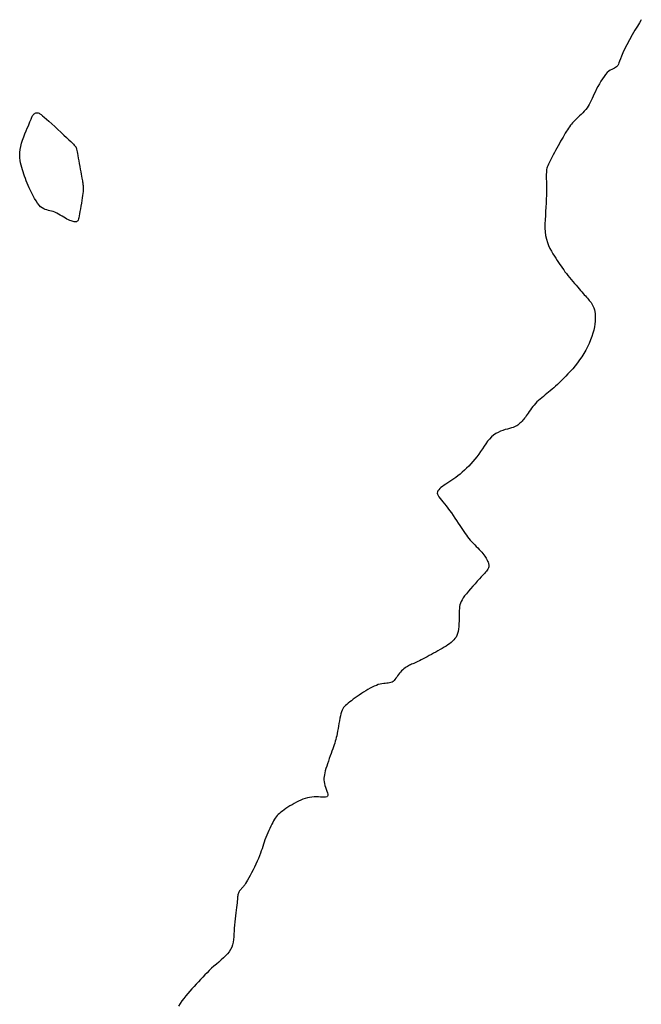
# Model space of a CAD drawing. Header units: millimetres. Extents: x 32690613 to 32693367, y 5343692 to 5344708.
# Tile 775 of 1009: x 32693313 to 32693330, y 5343930 to 5343957. Entities that reach past the tile are written whole.
import ezdxf

# ---------------------------------------------------------------- set-up
doc = ezdxf.new("R2010")
doc.units = ezdxf.units.MM
doc.header["$LTSCALE"] = 20
doc.layers.add('02-DGM_HL_493.00', color=102, linetype='Continuous')

msp = doc.modelspace()

# ---------------------------------------------------------------- linework, layer by layer
at = {"layer": '02-DGM_HL_493.00', "elevation": 493, "flags": 128}
msp.add_lwpolyline([(32693330.435, 5343957.258), (32693330.421, 5343957.235), (32693330.384, 5343957.173), (32693330.328, 5343957.079), (32693330.259, 5343956.962), (32693330.183, 5343956.831), (32693330.105, 5343956.694), (32693330.031, 5343956.558), (32693329.967, 5343956.433), (32693329.916, 5343956.326), (32693329.877, 5343956.235), (32693329.849, 5343956.16), (32693329.827, 5343956.098), (32693329.81, 5343956.048), (32693329.796, 5343956.009), (32693329.781, 5343955.978), (32693329.763, 5343955.953), (32693329.741, 5343955.934), (32693329.713, 5343955.917), (32693329.682, 5343955.902), (32693329.646, 5343955.886), (32693329.608, 5343955.867), (32693329.568, 5343955.844), (32693329.525, 5343955.814), (32693329.481, 5343955.775), (32693329.437, 5343955.727), (32693329.392, 5343955.67), (32693329.348, 5343955.606), (32693329.305, 5343955.537), (32693329.263, 5343955.465), (32693329.223, 5343955.391), (32693329.185, 5343955.318), (32693329.151, 5343955.246), (32693329.119, 5343955.178), (32693329.09, 5343955.114), (32693329.063, 5343955.053), (32693329.036, 5343954.995), (32693329.009, 5343954.939), (32693328.981, 5343954.886), (32693328.95, 5343954.835), (32693328.916, 5343954.786), (32693328.879, 5343954.739), (32693328.838, 5343954.693), (32693328.795, 5343954.648), (32693328.751, 5343954.605), (32693328.707, 5343954.563), (32693328.663, 5343954.523), (32693328.621, 5343954.483), (32693328.582, 5343954.446), (32693328.545, 5343954.409), (32693328.512, 5343954.373), (32693328.481, 5343954.337), (32693328.452, 5343954.3), (32693328.424, 5343954.262), (32693328.396, 5343954.221), (32693328.368, 5343954.178), (32693328.339, 5343954.132), (32693328.309, 5343954.082), (32693328.278, 5343954.029), (32693328.245, 5343953.972), (32693328.212, 5343953.914), (32693328.178, 5343953.853), (32693328.144, 5343953.79), (32693328.109, 5343953.727), (32693328.074, 5343953.663), (32693328.039, 5343953.599), (32693328.004, 5343953.536), (32693327.971, 5343953.475), (32693327.939, 5343953.415), (32693327.909, 5343953.358), (32693327.881, 5343953.304), (32693327.857, 5343953.254), (32693327.836, 5343953.209), (32693327.818, 5343953.169), (32693327.805, 5343953.132), (32693327.794, 5343953.097), (32693327.787, 5343953.061), (32693327.781, 5343953.023), (32693327.778, 5343952.98), (32693327.777, 5343952.931), (32693327.777, 5343952.873), (32693327.777, 5343952.806), (32693327.779, 5343952.729), (32693327.78, 5343952.643), (32693327.781, 5343952.55), (32693327.781, 5343952.451), (32693327.78, 5343952.346), (32693327.777, 5343952.236), (32693327.773, 5343952.123), (32693327.766, 5343952.006), (32693327.757, 5343951.889), (32693327.75, 5343951.771), (32693327.743, 5343951.653), (32693327.74, 5343951.537), (32693327.74, 5343951.424), (32693327.746, 5343951.315), (32693327.759, 5343951.212), (32693327.78, 5343951.114), (32693327.808, 5343951.022), (32693327.841, 5343950.935), (32693327.879, 5343950.854), (32693327.919, 5343950.778), (32693327.961, 5343950.706), (32693328.003, 5343950.639), (32693328.044, 5343950.576), (32693328.083, 5343950.517), (32693328.12, 5343950.461), (32693328.156, 5343950.407), (32693328.191, 5343950.355), (32693328.226, 5343950.304), (32693328.263, 5343950.254), (32693328.3, 5343950.202), (32693328.34, 5343950.15), (32693328.383, 5343950.096), (32693328.427, 5343950.041), (32693328.473, 5343949.985), (32693328.52, 5343949.93), (32693328.566, 5343949.875), (32693328.612, 5343949.822), (32693328.656, 5343949.77), (32693328.698, 5343949.722), (32693328.738, 5343949.676), (32693328.775, 5343949.634), (32693328.809, 5343949.594), (32693328.841, 5343949.557), (32693328.872, 5343949.522), (32693328.9, 5343949.488), (32693328.928, 5343949.457), (32693328.955, 5343949.426), (32693328.98, 5343949.396), (32693329.005, 5343949.366), (32693329.029, 5343949.335), (32693329.051, 5343949.302), (32693329.072, 5343949.267), (32693329.091, 5343949.229), (32693329.107, 5343949.186), (32693329.122, 5343949.138), (32693329.133, 5343949.084), (32693329.142, 5343949.024), (32693329.147, 5343948.959), (32693329.149, 5343948.89), (32693329.146, 5343948.815), (32693329.138, 5343948.736), (32693329.125, 5343948.653), (32693329.107, 5343948.566), (32693329.082, 5343948.476), (32693329.052, 5343948.384), (32693329.016, 5343948.29), (32693328.975, 5343948.194), (32693328.93, 5343948.099), (32693328.88, 5343948.004), (32693328.826, 5343947.911), (32693328.769, 5343947.819), (32693328.709, 5343947.731), (32693328.646, 5343947.646), (32693328.581, 5343947.564), (32693328.515, 5343947.485), (32693328.449, 5343947.411), (32693328.384, 5343947.34), (32693328.321, 5343947.273), (32693328.259, 5343947.21), (32693328.2, 5343947.151), (32693328.144, 5343947.097), (32693328.09, 5343947.045), (32693328.038, 5343946.997), (32693327.987, 5343946.951), (32693327.938, 5343946.908), (32693327.889, 5343946.867), (32693327.84, 5343946.827), (32693327.792, 5343946.788), (32693327.744, 5343946.749), (32693327.696, 5343946.711), (32693327.649, 5343946.673), (32693327.603, 5343946.635), (32693327.559, 5343946.595), (32693327.516, 5343946.554), (32693327.475, 5343946.512), (32693327.436, 5343946.468), (32693327.399, 5343946.423), (32693327.364, 5343946.377), (32693327.331, 5343946.331), (32693327.3, 5343946.286), (32693327.27, 5343946.242), (32693327.242, 5343946.201), (32693327.216, 5343946.163), (32693327.191, 5343946.128), (32693327.167, 5343946.097), (32693327.144, 5343946.069), (32693327.123, 5343946.043), (32693327.101, 5343946.019), (32693327.081, 5343945.998), (32693327.061, 5343945.977), (32693327.04, 5343945.958), (32693327.02, 5343945.94), (32693326.999, 5343945.922), (32693326.976, 5343945.905), (32693326.95, 5343945.889), (32693326.921, 5343945.873), (32693326.887, 5343945.857), (32693326.848, 5343945.842), (32693326.802, 5343945.827), (32693326.75, 5343945.812), (32693326.692, 5343945.796), (32693326.63, 5343945.778), (32693326.564, 5343945.757), (32693326.498, 5343945.733), (32693326.431, 5343945.703), (32693326.366, 5343945.667), (32693326.303, 5343945.624), (32693326.244, 5343945.573), (32693326.189, 5343945.515), (32693326.136, 5343945.451), (32693326.086, 5343945.383), (32693326.036, 5343945.312), (32693325.987, 5343945.239), (32693325.937, 5343945.165), (32693325.886, 5343945.092), (32693325.833, 5343945.021), (32693325.778, 5343944.951), (32693325.722, 5343944.884), (32693325.665, 5343944.819), (32693325.606, 5343944.757), (32693325.547, 5343944.697), (32693325.486, 5343944.64), (32693325.426, 5343944.586), (32693325.366, 5343944.535), (32693325.305, 5343944.487), (32693325.246, 5343944.442), (32693325.187, 5343944.4), (32693325.129, 5343944.36), (32693325.073, 5343944.322), (32693325.019, 5343944.286), (32693324.967, 5343944.251), (32693324.917, 5343944.219), (32693324.871, 5343944.188), (32693324.83, 5343944.157), (32693324.794, 5343944.127), (32693324.765, 5343944.097), (32693324.743, 5343944.067), (32693324.73, 5343944.035), (32693324.726, 5343944.003), (32693324.732, 5343943.969), (32693324.748, 5343943.932), (32693324.772, 5343943.894), (32693324.803, 5343943.852), (32693324.84, 5343943.806), (32693324.881, 5343943.757), (32693324.926, 5343943.704), (32693324.974, 5343943.646), (32693325.022, 5343943.583), (32693325.072, 5343943.516), (32693325.122, 5343943.446), (32693325.171, 5343943.375), (32693325.22, 5343943.303), (32693325.267, 5343943.232), (32693325.312, 5343943.163), (32693325.355, 5343943.098), (32693325.395, 5343943.036), (32693325.433, 5343942.979), (32693325.47, 5343942.925), (32693325.505, 5343942.873), (32693325.54, 5343942.824), (32693325.576, 5343942.777), (32693325.612, 5343942.731), (32693325.65, 5343942.685), (32693325.691, 5343942.64), (32693325.733, 5343942.595), (32693325.775, 5343942.551), (32693325.818, 5343942.507), (32693325.86, 5343942.464), (32693325.9, 5343942.422), (32693325.938, 5343942.382), (32693325.972, 5343942.343), (32693326.003, 5343942.306), (32693326.03, 5343942.271), (32693326.054, 5343942.238), (32693326.075, 5343942.206), (32693326.093, 5343942.175), (32693326.109, 5343942.146), (32693326.123, 5343942.119), (32693326.135, 5343942.093), (32693326.146, 5343942.068), (32693326.155, 5343942.044), (32693326.162, 5343942.021), (32693326.167, 5343941.998), (32693326.17, 5343941.977), (32693326.171, 5343941.955), (32693326.168, 5343941.934), (32693326.163, 5343941.913), (32693326.154, 5343941.892), (32693326.142, 5343941.869), (32693326.125, 5343941.845), (32693326.103, 5343941.817), (32693326.076, 5343941.785), (32693326.043, 5343941.748), (32693326.004, 5343941.705), (32693325.958, 5343941.655), (32693325.904, 5343941.597), (32693325.845, 5343941.533), (32693325.783, 5343941.464), (32693325.719, 5343941.394), (32693325.656, 5343941.322), (32693325.596, 5343941.252), (32693325.541, 5343941.185), (32693325.492, 5343941.122), (32693325.452, 5343941.066), (32693325.419, 5343941.015), (32693325.394, 5343940.968), (32693325.375, 5343940.921), (32693325.361, 5343940.875), (32693325.351, 5343940.826), (32693325.345, 5343940.772), (32693325.341, 5343940.713), (32693325.339, 5343940.647), (32693325.338, 5343940.575), (32693325.337, 5343940.499), (32693325.335, 5343940.421), (32693325.332, 5343940.343), (32693325.327, 5343940.267), (32693325.32, 5343940.195), (32693325.308, 5343940.128), (32693325.293, 5343940.069), (32693325.274, 5343940.016), (32693325.25, 5343939.969), (32693325.222, 5343939.927), (32693325.191, 5343939.888), (32693325.155, 5343939.853), (32693325.115, 5343939.819), (32693325.072, 5343939.785), (32693325.024, 5343939.752), (32693324.973, 5343939.719), (32693324.919, 5343939.686), (32693324.863, 5343939.652), (32693324.805, 5343939.619), (32693324.745, 5343939.585), (32693324.685, 5343939.551), (32693324.623, 5343939.518), (32693324.562, 5343939.484), (32693324.502, 5343939.451), (32693324.442, 5343939.419), (32693324.385, 5343939.387), (32693324.329, 5343939.358), (32693324.276, 5343939.331), (32693324.227, 5343939.306), (32693324.182, 5343939.284), (32693324.141, 5343939.265), (32693324.104, 5343939.248), (32693324.07, 5343939.234), (32693324.039, 5343939.221), (32693324.009, 5343939.208), (32693323.979, 5343939.195), (32693323.95, 5343939.181), (32693323.92, 5343939.165), (32693323.889, 5343939.147), (32693323.856, 5343939.127), (32693323.824, 5343939.104), (32693323.791, 5343939.079), (32693323.758, 5343939.052), (32693323.726, 5343939.023), (32693323.696, 5343938.991), (32693323.667, 5343938.958), (32693323.64, 5343938.922), (32693323.615, 5343938.886), (32693323.59, 5343938.85), (32693323.566, 5343938.815), (32693323.541, 5343938.782), (32693323.516, 5343938.753), (32693323.489, 5343938.728), (32693323.46, 5343938.708), (32693323.428, 5343938.694), (32693323.393, 5343938.685), (32693323.355, 5343938.68), (32693323.315, 5343938.676), (32693323.272, 5343938.673), (32693323.227, 5343938.669), (32693323.179, 5343938.663), (32693323.128, 5343938.653), (32693323.075, 5343938.638), (32693323.021, 5343938.618), (32693322.964, 5343938.594), (32693322.906, 5343938.566), (32693322.846, 5343938.535), (32693322.786, 5343938.501), (32693322.725, 5343938.465), (32693322.664, 5343938.427), (32693322.604, 5343938.387), (32693322.543, 5343938.347), (32693322.484, 5343938.306), (32693322.427, 5343938.266), (32693322.373, 5343938.227), (32693322.322, 5343938.188), (32693322.275, 5343938.152), (32693322.232, 5343938.118), (32693322.194, 5343938.086), (32693322.16, 5343938.056), (32693322.131, 5343938.025), (32693322.106, 5343937.994), (32693322.083, 5343937.959), (32693322.063, 5343937.92), (32693322.045, 5343937.876), (32693322.029, 5343937.824), (32693322.014, 5343937.764), (32693321.999, 5343937.698), (32693321.986, 5343937.627), (32693321.973, 5343937.553), (32693321.96, 5343937.478), (32693321.948, 5343937.405), (32693321.936, 5343937.334), (32693321.924, 5343937.268), (32693321.912, 5343937.208), (32693321.899, 5343937.153), (32693321.886, 5343937.102), (32693321.872, 5343937.052), (32693321.856, 5343937.003), (32693321.839, 5343936.953), (32693321.821, 5343936.9), (32693321.8, 5343936.842), (32693321.778, 5343936.779), (32693321.754, 5343936.711), (32693321.729, 5343936.64), (32693321.704, 5343936.567), (32693321.679, 5343936.494), (32693321.654, 5343936.422), (32693321.632, 5343936.352), (32693321.611, 5343936.287), (32693321.593, 5343936.226), (32693321.578, 5343936.169), (32693321.566, 5343936.116), (32693321.558, 5343936.066), (32693321.554, 5343936.016), (32693321.554, 5343935.968), (32693321.559, 5343935.919), (32693321.569, 5343935.868), (32693321.584, 5343935.815), (32693321.602, 5343935.762), (32693321.62, 5343935.709), (32693321.638, 5343935.659), (32693321.652, 5343935.612), (32693321.661, 5343935.571), (32693321.662, 5343935.536), (32693321.653, 5343935.51), (32693321.632, 5343935.493), (32693321.601, 5343935.484), (32693321.561, 5343935.482), (32693321.513, 5343935.484), (32693321.459, 5343935.488), (32693321.401, 5343935.492), (32693321.34, 5343935.495), (32693321.278, 5343935.495), (32693321.216, 5343935.49), (32693321.153, 5343935.48), (32693321.091, 5343935.466), (32693321.03, 5343935.448), (32693320.968, 5343935.426), (32693320.906, 5343935.401), (32693320.845, 5343935.373), (32693320.783, 5343935.342), (32693320.722, 5343935.31), (32693320.662, 5343935.276), (32693320.603, 5343935.24), (32693320.546, 5343935.205), (32693320.491, 5343935.168), (32693320.44, 5343935.133), (32693320.392, 5343935.098), (32693320.35, 5343935.064), (32693320.312, 5343935.032), (32693320.278, 5343935.001), (32693320.248, 5343934.969), (32693320.22, 5343934.937), (32693320.194, 5343934.903), (32693320.17, 5343934.866), (32693320.145, 5343934.825), (32693320.12, 5343934.779), (32693320.093, 5343934.728), (32693320.066, 5343934.673), (32693320.037, 5343934.613), (32693320.009, 5343934.551), (32693319.981, 5343934.487), (32693319.954, 5343934.422), (32693319.928, 5343934.357), (32693319.904, 5343934.292), (32693319.883, 5343934.23), (32693319.862, 5343934.168), (32693319.842, 5343934.107), (32693319.822, 5343934.044), (32693319.801, 5343933.98), (32693319.778, 5343933.914), (32693319.752, 5343933.845), (32693319.722, 5343933.771), (32693319.688, 5343933.693), (32693319.651, 5343933.612), (32693319.612, 5343933.529), (32693319.571, 5343933.448), (32693319.53, 5343933.368), (32693319.49, 5343933.293), (32693319.452, 5343933.225), (32693319.418, 5343933.164), (32693319.388, 5343933.113), (32693319.361, 5343933.07), (32693319.338, 5343933.035), (32693319.317, 5343933.006), (32693319.299, 5343932.982), (32693319.282, 5343932.962), (32693319.267, 5343932.944), (32693319.252, 5343932.928), (32693319.237, 5343932.912), (32693319.222, 5343932.895), (32693319.208, 5343932.878), (32693319.194, 5343932.861), (32693319.182, 5343932.842), (32693319.171, 5343932.822), (32693319.161, 5343932.801), (32693319.153, 5343932.778), (32693319.147, 5343932.753), (32693319.143, 5343932.726), (32693319.139, 5343932.695), (32693319.136, 5343932.66), (32693319.133, 5343932.62), (32693319.13, 5343932.575), (32693319.126, 5343932.523), (32693319.12, 5343932.464), (32693319.112, 5343932.398), (32693319.102, 5343932.324), (32693319.092, 5343932.246), (32693319.081, 5343932.163), (32693319.071, 5343932.078), (32693319.061, 5343931.992), (32693319.052, 5343931.905), (32693319.045, 5343931.819), (32693319.039, 5343931.736), (32693319.035, 5343931.655), (32693319.03, 5343931.576), (32693319.023, 5343931.5), (32693319.012, 5343931.427), (32693318.996, 5343931.356), (32693318.973, 5343931.288), (32693318.943, 5343931.223), (32693318.903, 5343931.16), (32693318.856, 5343931.1), (32693318.801, 5343931.041), (32693318.742, 5343930.984), (32693318.678, 5343930.927), (32693318.612, 5343930.87), (32693318.545, 5343930.813), (32693318.477, 5343930.754), (32693318.412, 5343930.695), (32693318.347, 5343930.634), (32693318.284, 5343930.572), (32693318.222, 5343930.509), (32693318.161, 5343930.445), (32693318.1, 5343930.381), (32693318.04, 5343930.316), (32693317.98, 5343930.251), (32693317.92, 5343930.186), (32693317.86, 5343930.121), (32693317.802, 5343930.055), (32693317.744, 5343929.988), (32693317.687, 5343929.92), (32693317.632, 5343929.851), (32693317.579, 5343929.779), (32693317.529, 5343929.706), (32693317.481, 5343929.63)], dxfattribs=at)
msp.add_lwpolyline([(32693313.787, 5343954.476), (32693313.857, 5343954.414), (32693313.936, 5343954.342), (32693314.021, 5343954.265), (32693314.108, 5343954.185), (32693314.194, 5343954.105), (32693314.277, 5343954.028), (32693314.353, 5343953.957), (32693314.419, 5343953.895), (32693314.472, 5343953.844), (32693314.514, 5343953.803), (32693314.546, 5343953.771), (32693314.569, 5343953.747), (32693314.586, 5343953.728), (32693314.597, 5343953.715), (32693314.605, 5343953.704), (32693314.61, 5343953.696), (32693314.614, 5343953.688), (32693314.618, 5343953.678), (32693314.622, 5343953.666), (32693314.627, 5343953.65), (32693314.632, 5343953.628), (32693314.638, 5343953.598), (32693314.646, 5343953.56), (32693314.655, 5343953.512), (32693314.666, 5343953.452), (32693314.678, 5343953.383), (32693314.692, 5343953.308), (32693314.706, 5343953.229), (32693314.721, 5343953.149), (32693314.735, 5343953.071), (32693314.748, 5343952.997), (32693314.761, 5343952.931), (32693314.771, 5343952.873), (32693314.781, 5343952.825), (32693314.788, 5343952.783), (32693314.795, 5343952.748), (32693314.801, 5343952.717), (32693314.805, 5343952.689), (32693314.809, 5343952.664), (32693314.812, 5343952.639), (32693314.815, 5343952.614), (32693314.817, 5343952.588), (32693314.818, 5343952.558), (32693314.818, 5343952.525), (32693314.817, 5343952.487), (32693314.813, 5343952.444), (32693314.808, 5343952.393), (32693314.801, 5343952.335), (32693314.792, 5343952.268), (32693314.781, 5343952.194), (32693314.768, 5343952.117), (32693314.755, 5343952.038), (32693314.741, 5343951.961), (32693314.728, 5343951.887), (32693314.715, 5343951.82), (32693314.702, 5343951.761), (32693314.692, 5343951.714), (32693314.682, 5343951.677), (32693314.673, 5343951.648), (32693314.663, 5343951.628), (32693314.653, 5343951.614), (32693314.641, 5343951.605), (32693314.626, 5343951.601), (32693314.61, 5343951.599), (32693314.59, 5343951.599), (32693314.566, 5343951.601), (32693314.54, 5343951.606), (32693314.511, 5343951.612), (32693314.478, 5343951.622), (32693314.443, 5343951.635), (32693314.404, 5343951.652), (32693314.363, 5343951.673), (32693314.319, 5343951.697), (32693314.273, 5343951.725), (32693314.225, 5343951.754), (32693314.176, 5343951.784), (32693314.127, 5343951.813), (32693314.077, 5343951.84), (32693314.028, 5343951.864), (32693313.98, 5343951.884), (32693313.933, 5343951.898), (32693313.887, 5343951.909), (32693313.843, 5343951.919), (32693313.799, 5343951.929), (32693313.756, 5343951.942), (32693313.713, 5343951.96), (32693313.67, 5343951.986), (32693313.627, 5343952.02), (32693313.583, 5343952.066), (32693313.54, 5343952.121), (32693313.497, 5343952.183), (32693313.455, 5343952.252), (32693313.415, 5343952.324), (32693313.376, 5343952.399), (32693313.34, 5343952.474), (32693313.306, 5343952.547), (32693313.276, 5343952.617), (32693313.248, 5343952.684), (32693313.223, 5343952.749), (32693313.2, 5343952.812), (32693313.178, 5343952.873), (32693313.158, 5343952.934), (32693313.138, 5343952.995), (32693313.119, 5343953.057), (32693313.1, 5343953.119), (32693313.082, 5343953.183), (32693313.066, 5343953.249), (32693313.054, 5343953.317), (32693313.045, 5343953.388), (32693313.041, 5343953.462), (32693313.043, 5343953.539), (32693313.053, 5343953.621), (32693313.07, 5343953.707), (32693313.094, 5343953.796), (32693313.122, 5343953.885), (32693313.154, 5343953.974), (32693313.188, 5343954.06), (32693313.222, 5343954.142), (32693313.254, 5343954.218), (32693313.283, 5343954.286), (32693313.307, 5343954.345), (32693313.327, 5343954.396), (32693313.344, 5343954.438), (32693313.359, 5343954.474), (32693313.371, 5343954.505), (32693313.382, 5343954.531), (32693313.393, 5343954.553), (32693313.405, 5343954.572), (32693313.417, 5343954.59), (32693313.43, 5343954.606), (32693313.445, 5343954.619), (32693313.46, 5343954.631), (32693313.475, 5343954.64), (32693313.491, 5343954.647), (32693313.507, 5343954.652), (32693313.524, 5343954.654), (32693313.541, 5343954.653), (32693313.559, 5343954.648), (32693313.581, 5343954.639), (32693313.607, 5343954.623), (32693313.639, 5343954.6), (32693313.679, 5343954.568), (32693313.728, 5343954.528)], close=True, dxfattribs=at)

doc.saveas('drawing.dxf')
